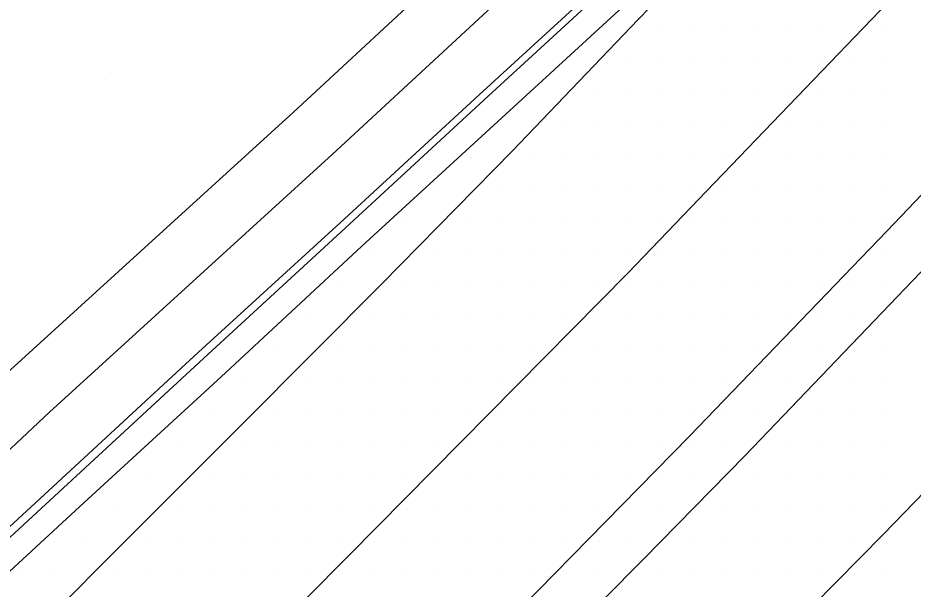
# Model space of a CAD drawing. Extents: x 1762120 to 1766775, y 709485 to 712965.
# Drawn here: x 1765988.4 to 1766058.3, y 709855 to 709899.6 of the extents above; entities that cross this region are included whole.
import ezdxf

# ---------------------------------------------------------------- set-up
doc = ezdxf.new("R2010")
doc.units = 0
for name, color, linetype in [('Exist DTM Drainline', 7, 'Continuous'), ('Exist DTM QL2 LIDAR Elevation Point', 7, 'Continuous'), ('Exist DTM Scan Elevation Point', 7, 'Continuous'), ('Exist Roads Curbs', 7, 'Continuous'), ('Exist Roads EOP', 7, 'Continuous'), ('Exist Roads EOT', 7, 'Continuous'), ('PH Exist DTM Breakline', 7, 'Continuous')]:
    doc.layers.add(name, color=color, linetype=linetype)

msp = doc.modelspace()

# ---------------------------------------------------------------- linework, layer by layer
at = {"layer": 'Exist DTM Drainline'}
msp.add_lwpolyline([(1766063.913, 709930.322), (1766057.701, 709923.91), (1766046.906, 709913.568), (1766035.865, 709903.401), (1766024.816, 709893.244), (1766013.955, 709883.215), (1766002.922, 709873.057), (1765991.913, 709862.875), (1765980.883, 709852.714), (1765969.865, 709842.541), (1765958.834, 709832.379), (1765947.96, 709822.352), (1765936.892, 709812.223), (1765925.699, 709802.239), (1765914.403, 709792.381), (1765903.201, 709782.698), (1765890.304, 709771.843), (1765886.071, 709768.996), (1765882.36, 709767.514), (1765878.452, 709766.471), (1765877.034, 709766.264), (1765873.043, 709766.006), (1765870.064, 709766.269), (1765868.893, 709766.511)], dxfattribs=at)
at = {"layer": 'Exist DTM QL2 LIDAR Elevation Point'}
msp.add_line((1765995.242, 709894.818), (1765995.242, 709894.818), dxfattribs=at)
at = {"layer": 'Exist DTM Scan Elevation Point'}
for p, q in [((1766038.75, 709898.75), (1766038.75, 709898.75)), ((1766041.25, 709898.75), (1766041.25, 709898.75)), ((1766043.75, 709898.75), (1766043.75, 709898.75)), ((1766046.25, 709898.75), (1766046.25, 709898.75)), ((1766048.75, 709898.75), (1766048.75, 709898.75)), ((1766051.25, 709898.75), (1766051.25, 709898.75)), ((1766056.25, 709898.75), (1766056.25, 709898.75)), ((1766036.25, 709896.25), (1766036.25, 709896.25)), ((1766038.75, 709896.25), (1766038.75, 709896.25)), ((1766041.25, 709896.25), (1766041.25, 709896.25)), ((1766043.75, 709896.25), (1766043.75, 709896.25)), ((1766046.25, 709896.25), (1766046.25, 709896.25)), ((1766048.75, 709896.25), (1766048.75, 709896.25)), ((1766051.25, 709896.25), (1766051.25, 709896.25)), ((1766053.75, 709896.25), (1766053.75, 709896.25)), ((1766056.25, 709896.25), (1766056.25, 709896.25)), ((1766033.75, 709893.75), (1766033.75, 709893.75)), ((1766036.25, 709893.75), (1766036.25, 709893.75)), ((1766038.75, 709893.75), (1766038.75, 709893.75)), ((1766041.25, 709893.75), (1766041.25, 709893.75)), ((1766043.75, 709893.75), (1766043.75, 709893.75)), ((1766046.25, 709893.75), (1766046.25, 709893.75)), ((1766048.75, 709893.75), (1766048.75, 709893.75)), ((1766051.25, 709893.75), (1766051.25, 709893.75)), ((1766053.75, 709893.75), (1766053.75, 709893.75)), ((1766056.25, 709893.75), (1766056.25, 709893.75)), ((1766031.25, 709891.25), (1766031.25, 709891.25)), ((1766033.75, 709891.25), (1766033.75, 709891.25)), ((1766036.25, 709891.25), (1766036.25, 709891.25)), ((1766038.75, 709891.25), (1766038.75, 709891.25)), ((1766041.25, 709891.25), (1766041.25, 709891.25)), ((1766043.75, 709891.25), (1766043.75, 709891.25)), ((1766046.25, 709891.25), (1766046.25, 709891.25)), ((1766048.75, 709891.25), (1766048.75, 709891.25)), ((1766051.25, 709891.25), (1766051.25, 709891.25)), ((1766053.75, 709891.25), (1766053.75, 709891.25)), ((1766056.25, 709891.25), (1766056.25, 709891.25)), ((1766023.75, 709888.75), (1766023.75, 709888.75)), ((1766028.75, 709888.75), (1766028.75, 709888.75)), ((1766031.25, 709888.75), (1766031.25, 709888.75)), ((1766033.75, 709888.75), (1766033.75, 709888.75)), ((1766036.25, 709888.75), (1766036.25, 709888.75)), ((1766038.75, 709888.75), (1766038.75, 709888.75)), ((1766041.25, 709888.75), (1766041.25, 709888.75)), ((1766043.75, 709888.75), (1766043.75, 709888.75)), ((1766046.25, 709888.75), (1766046.25, 709888.75)), ((1766048.75, 709888.75), (1766048.75, 709888.75)), ((1766051.25, 709888.75), (1766051.25, 709888.75)), ((1766053.75, 709888.75), (1766053.75, 709888.75)), ((1766056.25, 709888.75), (1766056.25, 709888.75)), ((1766021.25, 709886.25), (1766021.25, 709886.25)), ((1766026.25, 709886.25), (1766026.25, 709886.25)), ((1766028.75, 709886.25), (1766028.75, 709886.25)), ((1766031.25, 709886.25), (1766031.25, 709886.25)), ((1766033.75, 709886.25), (1766033.75, 709886.25)), ((1766036.25, 709886.25), (1766036.25, 709886.25)), ((1766038.75, 709886.25), (1766038.75, 709886.25)), ((1766041.25, 709886.25), (1766041.25, 709886.25)), ((1766043.75, 709886.25), (1766043.75, 709886.25)), ((1766046.25, 709886.25), (1766046.25, 709886.25)), ((1766048.75, 709886.25), (1766048.75, 709886.25)), ((1766051.25, 709886.25), (1766051.25, 709886.25)), ((1766053.75, 709886.25), (1766053.75, 709886.25)), ((1766056.25, 709886.25), (1766056.25, 709886.25)), ((1766018.75, 709883.75), (1766018.75, 709883.75)), ((1766023.75, 709883.75), (1766023.75, 709883.75)), ((1766026.25, 709883.75), (1766026.25, 709883.75)), ((1766028.75, 709883.75), (1766028.75, 709883.75)), ((1766031.25, 709883.75), (1766031.25, 709883.75)), ((1766033.75, 709883.75), (1766033.75, 709883.75)), ((1766036.25, 709883.75), (1766036.25, 709883.75)), ((1766038.75, 709883.75), (1766038.75, 709883.75)), ((1766041.25, 709883.75), (1766041.25, 709883.75)), ((1766043.75, 709883.75), (1766043.75, 709883.75)), ((1766046.25, 709883.75), (1766046.25, 709883.75)), ((1766048.75, 709883.75), (1766048.75, 709883.75)), ((1766051.25, 709883.75), (1766051.25, 709883.75)), ((1766053.75, 709883.75), (1766053.75, 709883.75)), ((1766056.25, 709883.75), (1766056.25, 709883.75)), ((1766016.25, 709881.25), (1766016.25, 709881.25)), ((1766021.25, 709881.25), (1766021.25, 709881.25)), ((1766023.75, 709881.25), (1766023.75, 709881.25)), ((1766026.25, 709881.25), (1766026.25, 709881.25)), ((1766028.75, 709881.25), (1766028.75, 709881.25)), ((1766031.25, 709881.25), (1766031.25, 709881.25)), ((1766033.75, 709881.25), (1766033.75, 709881.25)), ((1766036.25, 709881.25), (1766036.25, 709881.25)), ((1766038.75, 709881.25), (1766038.75, 709881.25)), ((1766041.25, 709881.25), (1766041.25, 709881.25)), ((1766043.75, 709881.25), (1766043.75, 709881.25)), ((1766046.25, 709881.25), (1766046.25, 709881.25)), ((1766048.75, 709881.25), (1766048.75, 709881.25)), ((1766051.25, 709881.25), (1766051.25, 709881.25)), ((1766053.75, 709881.25), (1766053.75, 709881.25)), ((1766056.25, 709881.25), (1766056.25, 709881.25)), ((1766013.75, 709878.75), (1766013.75, 709878.75)), ((1766018.75, 709878.75), (1766018.75, 709878.75)), ((1766021.25, 709878.75), (1766021.25, 709878.75)), ((1766023.75, 709878.75), (1766023.75, 709878.75)), ((1766026.25, 709878.75), (1766026.25, 709878.75)), ((1766028.75, 709878.75), (1766028.75, 709878.75)), ((1766031.25, 709878.75), (1766031.25, 709878.75)), ((1766033.75, 709878.75), (1766033.75, 709878.75)), ((1766036.25, 709878.75), (1766036.25, 709878.75)), ((1766038.75, 709878.75), (1766038.75, 709878.75)), ((1766041.25, 709878.75), (1766041.25, 709878.75)), ((1766043.75, 709878.75), (1766043.75, 709878.75)), ((1766046.25, 709878.75), (1766046.25, 709878.75)), ((1766048.75, 709878.75), (1766048.75, 709878.75)), ((1766051.25, 709878.75), (1766051.25, 709878.75)), ((1766053.75, 709878.75), (1766053.75, 709878.75)), ((1766056.25, 709878.75), (1766056.25, 709878.75)), ((1766011.25, 709876.25), (1766011.25, 709876.25)), ((1766016.25, 709876.25), (1766016.25, 709876.25)), ((1766018.75, 709876.25), (1766018.75, 709876.25)), ((1766021.25, 709876.25), (1766021.25, 709876.25)), ((1766023.75, 709876.25), (1766023.75, 709876.25)), ((1766026.25, 709876.25), (1766026.25, 709876.25)), ((1766028.75, 709876.25), (1766028.75, 709876.25)), ((1766031.25, 709876.25), (1766031.25, 709876.25)), ((1766033.75, 709876.25), (1766033.75, 709876.25)), ((1766036.25, 709876.25), (1766036.25, 709876.25)), ((1766038.75, 709876.25), (1766038.75, 709876.25)), ((1766041.25, 709876.25), (1766041.25, 709876.25)), ((1766043.75, 709876.25), (1766043.75, 709876.25)), ((1766046.25, 709876.25), (1766046.25, 709876.25)), ((1766048.75, 709876.25), (1766048.75, 709876.25)), ((1766051.25, 709876.25), (1766051.25, 709876.25)), ((1766053.75, 709876.25), (1766053.75, 709876.25)), ((1766008.75, 709873.75), (1766008.75, 709873.75)), ((1766013.75, 709873.75), (1766013.75, 709873.75)), ((1766016.25, 709873.75), (1766016.25, 709873.75)), ((1766018.75, 709873.75), (1766018.75, 709873.75)), ((1766021.25, 709873.75), (1766021.25, 709873.75)), ((1766023.75, 709873.75), (1766023.75, 709873.75)), ((1766026.25, 709873.75), (1766026.25, 709873.75)), ((1766028.75, 709873.75), (1766028.75, 709873.75)), ((1766031.25, 709873.75), (1766031.25, 709873.75)), ((1766033.75, 709873.75), (1766033.75, 709873.75)), ((1766036.25, 709873.75), (1766036.25, 709873.75)), ((1766038.75, 709873.75), (1766038.75, 709873.75)), ((1766041.25, 709873.75), (1766041.25, 709873.75)), ((1766043.75, 709873.75), (1766043.75, 709873.75)), ((1766046.25, 709873.75), (1766046.25, 709873.75)), ((1766048.75, 709873.75), (1766048.75, 709873.75)), ((1766051.25, 709873.75), (1766051.25, 709873.75)), ((1766056.25, 709873.75), (1766056.25, 709873.75)), ((1766006.25, 709871.25), (1766006.25, 709871.25)), ((1766011.25, 709871.25), (1766011.25, 709871.25)), ((1766013.75, 709871.25), (1766013.75, 709871.25)), ((1766016.25, 709871.25), (1766016.25, 709871.25)), ((1766018.75, 709871.25), (1766018.75, 709871.25)), ((1766021.25, 709871.25), (1766021.25, 709871.25)), ((1766023.75, 709871.25), (1766023.75, 709871.25)), ((1766026.25, 709871.25), (1766026.25, 709871.25)), ((1766028.75, 709871.25), (1766028.75, 709871.25)), ((1766031.25, 709871.25), (1766031.25, 709871.25)), ((1766033.75, 709871.25), (1766033.75, 709871.25)), ((1766036.25, 709871.25), (1766036.25, 709871.25)), ((1766038.75, 709871.25), (1766038.75, 709871.25)), ((1766041.25, 709871.25), (1766041.25, 709871.25)), ((1766043.75, 709871.25), (1766043.75, 709871.25)), ((1766046.25, 709871.25), (1766046.25, 709871.25)), ((1766048.75, 709871.25), (1766048.75, 709871.25)), ((1766053.75, 709871.25), (1766053.75, 709871.25)), ((1766056.25, 709871.25), (1766056.25, 709871.25)), ((1766003.75, 709868.75), (1766003.75, 709868.75)), ((1766008.75, 709868.75), (1766008.75, 709868.75)), ((1766011.25, 709868.75), (1766011.25, 709868.75)), ((1766013.75, 709868.75), (1766013.75, 709868.75)), ((1766016.25, 709868.75), (1766016.25, 709868.75)), ((1766018.75, 709868.75), (1766018.75, 709868.75)), ((1766021.25, 709868.75), (1766021.25, 709868.75)), ((1766023.75, 709868.75), (1766023.75, 709868.75)), ((1766026.25, 709868.75), (1766026.25, 709868.75)), ((1766028.75, 709868.75), (1766028.75, 709868.75)), ((1766031.25, 709868.75), (1766031.25, 709868.75)), ((1766033.75, 709868.75), (1766033.75, 709868.75)), ((1766036.25, 709868.75), (1766036.25, 709868.75)), ((1766038.75, 709868.75), (1766038.75, 709868.75)), ((1766041.25, 709868.75), (1766041.25, 709868.75)), ((1766043.75, 709868.75), (1766043.75, 709868.75)), ((1766046.25, 709868.75), (1766046.25, 709868.75)), ((1766051.25, 709868.75), (1766051.25, 709868.75)), ((1766053.75, 709868.75), (1766053.75, 709868.75)), ((1766056.25, 709868.75), (1766056.25, 709868.75)), ((1766001.25, 709866.25), (1766001.25, 709866.25)), ((1766006.25, 709866.25), (1766006.25, 709866.25)), ((1766008.75, 709866.25), (1766008.75, 709866.25)), ((1766011.25, 709866.25), (1766011.25, 709866.25)), ((1766013.75, 709866.25), (1766013.75, 709866.25)), ((1766016.25, 709866.25), (1766016.25, 709866.25)), ((1766018.75, 709866.25), (1766018.75, 709866.25)), ((1766021.25, 709866.25), (1766021.25, 709866.25)), ((1766023.75, 709866.25), (1766023.75, 709866.25)), ((1766026.25, 709866.25), (1766026.25, 709866.25)), ((1766028.75, 709866.25), (1766028.75, 709866.25)), ((1766031.25, 709866.25), (1766031.25, 709866.25)), ((1766033.75, 709866.25), (1766033.75, 709866.25)), ((1766036.25, 709866.25), (1766036.25, 709866.25)), ((1766038.75, 709866.25), (1766038.75, 709866.25)), ((1766041.25, 709866.25), (1766041.25, 709866.25)), ((1766043.75, 709866.25), (1766043.75, 709866.25)), ((1766048.75, 709866.25), (1766048.75, 709866.25)), ((1766051.25, 709866.25), (1766051.25, 709866.25)), ((1766053.75, 709866.25), (1766053.75, 709866.25)), ((1766056.25, 709866.25), (1766056.25, 709866.25)), ((1765998.75, 709863.75), (1765998.75, 709863.75)), ((1766003.75, 709863.75), (1766003.75, 709863.75)), ((1766006.25, 709863.75), (1766006.25, 709863.75)), ((1766008.75, 709863.75), (1766008.75, 709863.75)), ((1766011.25, 709863.75), (1766011.25, 709863.75)), ((1766013.75, 709863.75), (1766013.75, 709863.75)), ((1766016.25, 709863.75), (1766016.25, 709863.75)), ((1766018.75, 709863.75), (1766018.75, 709863.75)), ((1766021.25, 709863.75), (1766021.25, 709863.75)), ((1766023.75, 709863.75), (1766023.75, 709863.75)), ((1766026.25, 709863.75), (1766026.25, 709863.75)), ((1766028.75, 709863.75), (1766028.75, 709863.75)), ((1766031.25, 709863.75), (1766031.25, 709863.75)), ((1766033.75, 709863.75), (1766033.75, 709863.75)), ((1766036.25, 709863.75), (1766036.25, 709863.75)), ((1766038.75, 709863.75), (1766038.75, 709863.75)), ((1766041.25, 709863.75), (1766041.25, 709863.75)), ((1766046.25, 709863.75), (1766046.25, 709863.75)), ((1766048.75, 709863.75), (1766048.75, 709863.75)), ((1766051.25, 709863.75), (1766051.25, 709863.75)), ((1766053.75, 709863.75), (1766053.75, 709863.75)), ((1766056.25, 709863.75), (1766056.25, 709863.75)), ((1765993.75, 709861.25), (1765993.75, 709861.25)), ((1765996.25, 709861.25), (1765996.25, 709861.25)), ((1766001.25, 709861.25), (1766001.25, 709861.25)), ((1766003.75, 709861.25), (1766003.75, 709861.25)), ((1766006.25, 709861.25), (1766006.25, 709861.25)), ((1766008.75, 709861.25), (1766008.75, 709861.25)), ((1766011.25, 709861.25), (1766011.25, 709861.25)), ((1766013.75, 709861.25), (1766013.75, 709861.25)), ((1766016.25, 709861.25), (1766016.25, 709861.25)), ((1766018.75, 709861.25), (1766018.75, 709861.25)), ((1766021.25, 709861.25), (1766021.25, 709861.25)), ((1766023.75, 709861.25), (1766023.75, 709861.25)), ((1766026.25, 709861.25), (1766026.25, 709861.25)), ((1766028.75, 709861.25), (1766028.75, 709861.25)), ((1766031.25, 709861.25), (1766031.25, 709861.25)), ((1766033.75, 709861.25), (1766033.75, 709861.25)), ((1766036.25, 709861.25), (1766036.25, 709861.25)), ((1766038.75, 709861.25), (1766038.75, 709861.25)), ((1766043.75, 709861.25), (1766043.75, 709861.25)), ((1766046.25, 709861.25), (1766046.25, 709861.25)), ((1766048.75, 709861.25), (1766048.75, 709861.25)), ((1766051.25, 709861.25), (1766051.25, 709861.25)), ((1766053.75, 709861.25), (1766053.75, 709861.25)), ((1766056.25, 709861.25), (1766056.25, 709861.25)), ((1765991.25, 709858.75), (1765991.25, 709858.75)), ((1765993.75, 709858.75), (1765993.75, 709858.75)), ((1765998.75, 709858.75), (1765998.75, 709858.75)), ((1766001.25, 709858.75), (1766001.25, 709858.75)), ((1766003.75, 709858.75), (1766003.75, 709858.75)), ((1766006.25, 709858.75), (1766006.25, 709858.75)), ((1766008.75, 709858.75), (1766008.75, 709858.75)), ((1766011.25, 709858.75), (1766011.25, 709858.75)), ((1766013.75, 709858.75), (1766013.75, 709858.75)), ((1766016.25, 709858.75), (1766016.25, 709858.75)), ((1766018.75, 709858.75), (1766018.75, 709858.75)), ((1766021.25, 709858.75), (1766021.25, 709858.75)), ((1766023.75, 709858.75), (1766023.75, 709858.75)), ((1766026.25, 709858.75), (1766026.25, 709858.75)), ((1766028.75, 709858.75), (1766028.75, 709858.75)), ((1766031.25, 709858.75), (1766031.25, 709858.75)), ((1766033.75, 709858.75), (1766033.75, 709858.75)), ((1766036.25, 709858.75), (1766036.25, 709858.75)), ((1766041.25, 709858.75), (1766041.25, 709858.75)), ((1766043.75, 709858.75), (1766043.75, 709858.75)), ((1766046.25, 709858.75), (1766046.25, 709858.75)), ((1766048.75, 709858.75), (1766048.75, 709858.75)), ((1766051.25, 709858.75), (1766051.25, 709858.75)), ((1766053.75, 709858.75), (1766053.75, 709858.75)), ((1766056.25, 709858.75), (1766056.25, 709858.75)), ((1765988.75, 709856.25), (1765988.75, 709856.25)), ((1765991.25, 709856.25), (1765991.25, 709856.25)), ((1765996.25, 709856.25), (1765996.25, 709856.25)), ((1765998.75, 709856.25), (1765998.75, 709856.25)), ((1766001.25, 709856.25), (1766001.25, 709856.25)), ((1766003.75, 709856.25), (1766003.75, 709856.25)), ((1766006.25, 709856.25), (1766006.25, 709856.25)), ((1766008.75, 709856.25), (1766008.75, 709856.25)), ((1766011.25, 709856.25), (1766011.25, 709856.25)), ((1766013.75, 709856.25), (1766013.75, 709856.25)), ((1766016.25, 709856.25), (1766016.25, 709856.25)), ((1766018.75, 709856.25), (1766018.75, 709856.25)), ((1766021.25, 709856.25), (1766021.25, 709856.25)), ((1766023.75, 709856.25), (1766023.75, 709856.25)), ((1766026.25, 709856.25), (1766026.25, 709856.25)), ((1766028.75, 709856.25), (1766028.75, 709856.25)), ((1766031.25, 709856.25), (1766031.25, 709856.25)), ((1766033.75, 709856.25), (1766033.75, 709856.25)), ((1766038.75, 709856.25), (1766038.75, 709856.25)), ((1766041.25, 709856.25), (1766041.25, 709856.25)), ((1766043.75, 709856.25), (1766043.75, 709856.25)), ((1766046.25, 709856.25), (1766046.25, 709856.25)), ((1766048.75, 709856.25), (1766048.75, 709856.25)), ((1766051.25, 709856.25), (1766051.25, 709856.25)), ((1766053.75, 709856.25), (1766053.75, 709856.25)), ((1766056.25, 709856.25), (1766056.25, 709856.25))]:
    msp.add_line(p, q, dxfattribs=at)
at = {"layer": 'Exist Roads Curbs'}
msp.add_lwpolyline([(1766063.53, 709930.688), (1766057.342, 709924.252), (1766046.563, 709913.904), (1766035.487, 709903.772), (1766024.434, 709893.619), (1766013.573, 709883.614), (1766002.494, 709873.505), (1765991.481, 709863.328), (1765980.451, 709853.167), (1765969.428, 709842.996), (1765958.417, 709832.814), (1765947.518, 709822.842), (1765936.466, 709812.697), (1765925.269, 709802.717), (1765913.954, 709792.88), (1765902.832, 709783.128), (1765889.902, 709772.315), (1765885.785, 709769.578), (1765882.075, 709768.097), (1765878.193, 709767.028), (1765877.043, 709766.866), (1765873.044, 709766.666), (1765870.186, 709766.93), (1765869.526, 709767.079)], dxfattribs=at)
at = {"layer": 'Exist Roads EOP'}
msp.add_lwpolyline([(1766089.315, 709953.874), (1766086.075, 709950.579), (1766075.675, 709939.771), (1766065.305, 709928.947), (1766058.917, 709922.709), (1766048.239, 709912.221), (1766037.255, 709901.998), (1766026.211, 709891.835), (1766015.265, 709881.795), (1766004.275, 709871.591), (1765993.219, 709861.458), (1765982.19, 709851.297), (1765971.169, 709841.129), (1765960.118, 709830.988), (1765949.214, 709820.903), (1765938.132, 709810.793), (1765926.999, 709800.739), (1765915.635, 709790.959), (1765904.412, 709781.204), (1765891.531, 709770.326), (1765886.818, 709767.345), (1765883.166, 709765.731)], dxfattribs=at)
at = {"layer": 'Exist Roads EOT'}
for points in [[(1765841.689, 709692.577), (1765864.596, 709713.332), (1765872.021, 709720.214), (1765893.573, 709740.456), (1765900.275, 709746.855), (1765921.62, 709767.167), (1765928.6, 709773.951), (1765950.637, 709795.032), (1765957.754, 709801.825), (1765979.911, 709823.397), (1765986.543, 709829.934), (1766007.42, 709850.752), (1766014.256, 709857.65), (1766036.063, 709879.705), (1766042.195, 709886.104), (1766063.481, 709908.272), (1766069.837, 709914.951), (1766090.245, 709936.851), (1766096.617, 709943.658)], [(1766108.539, 709938.502), (1766102.816, 709932.322), (1766088.83, 709917.364), (1766071.724, 709899.122), (1766056.291, 709882.974), (1766040.856, 709866.943), (1766023.78, 709849.525), (1766009.915, 709835.567), (1765991.335, 709817.208), (1765977.58, 709803.744), (1765961.905, 709788.506), (1765952.319, 709778.751), (1765946.073, 709771.856), (1765935.352, 709759.32), (1765924.923, 709746.817), (1765917.168, 709737.481), (1765909.184, 709727.883), (1765899.754, 709716.806), (1765894.934, 709710.951), (1765888.013, 709703.395), (1765882.143, 709697.693), (1765876.604, 709692.522), (1765866.088, 709682.994), (1765856.992, 709674.8)], [(1765945.556, 709765.699), (1765952.612, 709773.953), (1765955.483, 709777.028), (1765964.622, 709785.873), (1765972.772, 709793.734), (1765979.239, 709799.923), (1765999.059, 709819.291), (1766010.67, 709830.686), (1766027.923, 709847.897), (1766037.27, 709857.349), (1766045.221, 709865.439), (1766058.899, 709879.716), (1766079.012, 709900.976), (1766097.422, 709920.559), (1766109.866, 709933.891), (1766112.825, 709937.138)], [(1766123.845, 709931.126), (1766118.9, 709925.786), (1766097.425, 709902.932), (1766079.942, 709884.338), (1766064.939, 709868.494), (1766056.017, 709859.299), (1766037.523, 709840.529), (1766030.339, 709833.269), (1766002.69, 709805.766), (1765973.432, 709777.556), (1765948.291, 709753.359), (1765937.339, 709742.763), (1765926.674, 709732.905), (1765915.903, 709722.828), (1765904.398, 709712.176), (1765893.906, 709702.178)], [(1765897.844, 709762.048), (1765900.012, 709764.174), (1765910.986, 709774.664), (1765921.646, 709784.995), (1765932.116, 709795.114), (1765943.052, 709805.629), (1765953.495, 709815.752), (1765963.759, 709825.874), (1765974.337, 709836.395), (1765985.518, 709847.452), (1765995.356, 709857.34), (1766005.949, 709867.937), (1766016.822, 709878.851), (1766027.034, 709889.261), (1766036.866, 709899.51), (1766047.789, 709910.781), (1766057.933, 709921.403)]]:
    msp.add_lwpolyline(points, dxfattribs=at)
at = {"layer": 'PH Exist DTM Breakline'}
for points in [[(1766102.274, 709978.949), (1766101.296, 709977.752), (1766099.411, 709975.618), (1766095.957, 709971.406), (1766092.048, 709967.172), (1766085.753, 709960.561), (1766075.01, 709949.139), (1766057.815, 709931.363), (1766048.059, 709921.624), (1766032.009, 709906.612), (1766012.951, 709888.954), (1765990.858, 709868.83), (1765976.042, 709854.938), (1765964.037, 709844), (1765947.701, 709829.061), (1765936.413, 709818.651), (1765924.816, 709807.699), (1765913.373, 709798.119), (1765901.856, 709788.048), (1765891.251, 709779.02), (1765887.385, 709775.439), (1765883.959, 709772.436)], [(1766071.753, 709952.244), (1766054.607, 709934.52), (1766044.932, 709924.86), (1766028.943, 709909.906), (1766009.906, 709892.268), (1765987.804, 709872.135), (1765972.988, 709858.243), (1765961.003, 709847.323), (1765944.657, 709832.375), (1765933.342, 709821.941), (1765921.824, 709811.063), (1765910.447, 709801.538), (1765898.916, 709791.455), (1765888.262, 709782.385), (1765884.372, 709778.782), (1765880.993, 709775.82)]]:
    msp.add_lwpolyline(points, dxfattribs=at)

doc.saveas('drawing.dxf')
